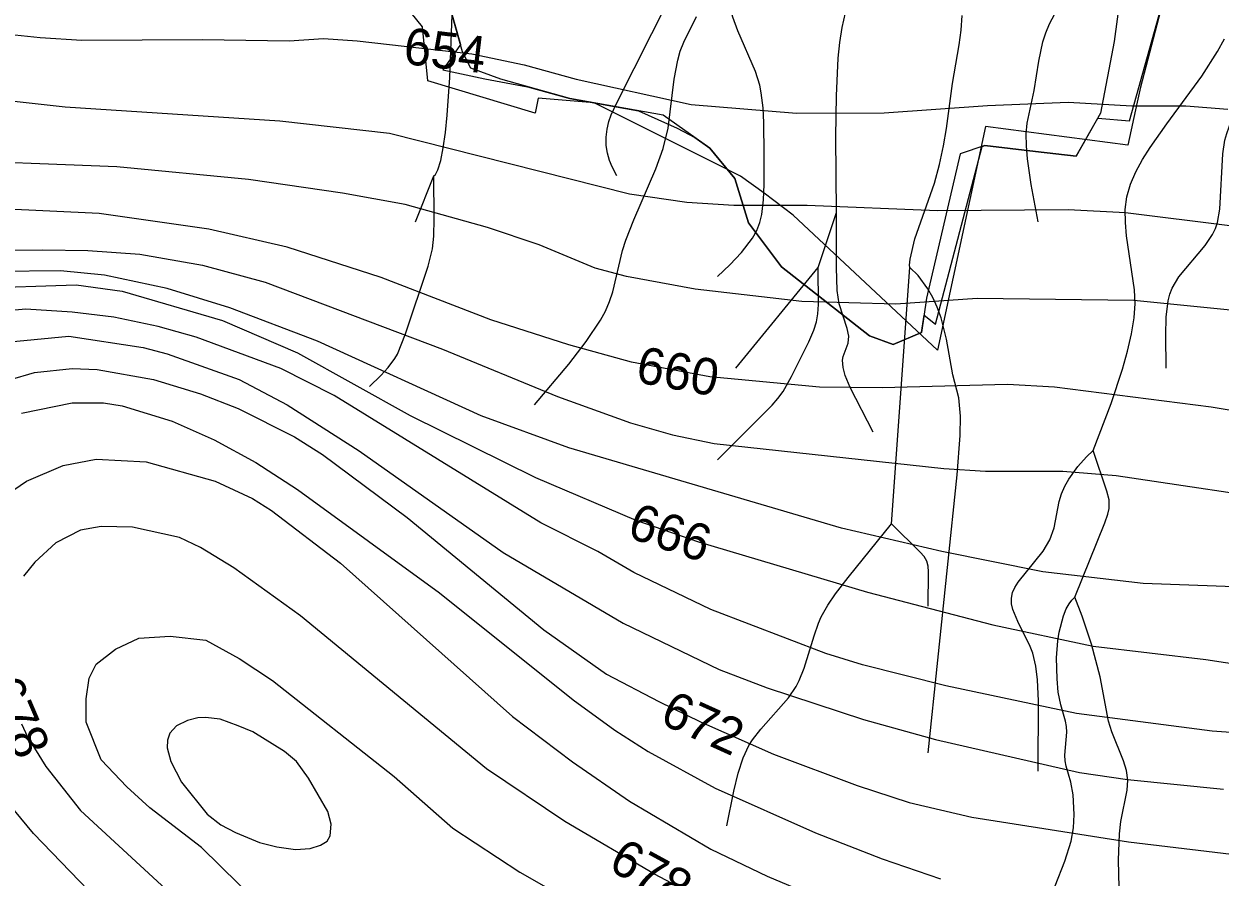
# Model space of a CAD drawing. Extents: x -709584 to -702006, y -1161789 to -1157496.
# Drawn here: x -706788.8 to -706462.3, y -1161208.4 to -1160975.5 of the extents above; entities that cross this region are included whole.
import ezdxf

# ---------------------------------------------------------------- set-up
doc = ezdxf.new("R2010")
doc.units = 0
for name, color, linetype in [('102_obvod PÚ', 7, 'Continuous'), ('120_vrstevnice hlavní', 7, 'Continuous'), ('121_vrstevnice hlavní_popis', 7, 'Continuous'), ('122_vrstevnice základní', 7, 'Continuous'), ('124_vrstevnice doplňková', 7, 'Continuous'), ('408_BPEJ_linie', 7, 'Continuous'), ('411_akumulovaný odtok', 7, 'Continuous'), ('419_LPIS PB', 7, 'Continuous')]:
    doc.layers.add(name, color=color, linetype=linetype)

msp = doc.modelspace()

# ---------------------------------------------------------------- linework, layer by layer
at = {"layer": '102_obvod PÚ'}
msp.add_lwpolyline([(-706467.16, -1160928.03), (-706484.08, -1160992.76), (-706484.91, -1160996.87), (-706487.48, -1161008.61), (-706526.37, -1161003.54), (-706539.47, -1161064.56), (-706578.86, -1161027.7), (-706586.74, -1161021.71), (-706593.27, -1161017.07), (-706599.48, -1161013.93), (-706633.22, -1160997.07), (-706648.49, -1160995.78), (-706649.27, -1160999.85), (-706678.6, -1160991.04), (-706680.03, -1160976.27), (-706702.51, -1160948.44)], dxfattribs=at)
at = {"layer": '120_vrstevnice hlavní'}
for points in [[(-706443.41, -1161083.67), (-706464.79, -1161080.11), (-706507.54, -1161074.69), (-706520.36, -1161073.98), (-706554.56, -1161074.83), (-706571.66, -1161074.69), (-706601.58, -1161071.84), (-706622.96, -1161067.85), (-706640.06, -1161063.15), (-706661.43, -1161056.31), (-706691.35, -1161044.77), (-706717, -1161036.5), (-706738.38, -1161031.52), (-706768.3, -1161027.24), (-706795.23, -1161025.96), (-706816.61, -1161025.81)], [(-706822.81, -1161075.51), (-706804.64, -1161065.86), (-706797.94, -1161063.44), (-706790.81, -1161062.15), (-706776.57, -1161060.73), (-706756.33, -1161063.86), (-706749.78, -1161065.57), (-706730.11, -1161072.55), (-706717, -1161079.54), (-706697.34, -1161092.08), (-706658.01, -1161119.86), (-706625.24, -1161139.1), (-706599.02, -1161151.78), (-706585.91, -1161156.77), (-706559.69, -1161165.46), (-706540.02, -1161170.88), (-706500.7, -1161179.85), (-706487.59, -1161181.85), (-706461.37, -1161184.41)], [(-706715.01, -1161225.31), (-706740.37, -1161200.37), (-706754.48, -1161189.54), (-706760.75, -1161183.84), (-706767.73, -1161176.43), (-706771.86, -1161166.17), (-706771.86, -1161159.76), (-706771.02, -1161154.1), (-706769.09, -1161150.36), (-706763.88, -1161146.22), (-706757.47, -1161143.23), (-706748.92, -1161142.66), (-706739.23, -1161143.8), (-706730.11, -1161148.79), (-706720.99, -1161154.77), (-706687.79, -1161180.99), (-706671.78, -1161195.05), (-706653.45, -1161207.07), (-706629.51, -1161220.75)]]:
    msp.add_lwpolyline(points, dxfattribs=at)
at = {"layer": '122_vrstevnice základní'}
for points in [[(-706810.46, -1160976.5), (-706784.42, -1160979.23), (-706773.02, -1160979.95), (-706740.09, -1160979.79), (-706716.43, -1160980.08), (-706707.03, -1160979.51), (-706697.91, -1160980.08), (-706666.56, -1160983.64), (-706652.31, -1160986.63), (-706638.06, -1160990.62), (-706606.71, -1160997.46), (-706577.93, -1160999.88), (-706553.99, -1160999.74), (-706525.78, -1160997.75), (-706503.83, -1160996.89), (-706486.45, -1160997.89), (-706471.63, -1160997.89), (-706460.23, -1160998.74)], [(-706459.66, -1161030.66), (-706488.16, -1161027.1), (-706503.83, -1161026.24), (-706539.45, -1161026.53), (-706575.08, -1161025.1), (-706595.03, -1161025.1), (-706607.85, -1161024.25), (-706623.53, -1161021.97), (-706689.07, -1161005.44), (-706719, -1161002.02), (-706777.6, -1160998.21), (-706808.02, -1160994.82), (-706812.65, -1160994.06)], [(-706458.52, -1161053.75), (-706485.88, -1161051.04), (-706528.62, -1161050.47), (-706550.85, -1161052.04), (-706576.5, -1161051.32), (-706605.57, -1161047.9), (-706624.38, -1161044.48), (-706632.93, -1161042.2), (-706648.18, -1161035.79), (-706662.28, -1161031.09), (-706684.8, -1161024.82), (-706701.9, -1161021.68), (-706727.55, -1161017.98), (-706763.46, -1161014.56), (-706814.95, -1161012.49)], [(-706818.07, -1161037.49), (-706783.69, -1161037.22), (-706771.44, -1161037.36), (-706757.19, -1161038.36), (-706740.09, -1161041.35), (-706722.99, -1161046.05), (-706674.54, -1161064.29), (-706643.19, -1161077.26), (-706623.24, -1161084.38), (-706611.84, -1161087.66), (-706600.44, -1161090.08), (-706537.74, -1161096.92), (-706526.34, -1161097.63), (-706505.26, -1161097.63), (-706490.72, -1161098.77), (-706439.42, -1161106.47)], [(-706455.95, -1161129.27), (-706483.31, -1161128.27), (-706510.67, -1161125.14), (-706538.31, -1161119.58), (-706565.67, -1161113.17), (-706640.06, -1161091.22), (-706663.99, -1161082.53), (-706708.74, -1161062.15), (-706732.68, -1161053.03), (-706749.78, -1161047.76), (-706766.88, -1161044.06), (-706778.84, -1161042.92), (-706795.94, -1161043.06), (-706818.9, -1161044.11)], [(-706819.71, -1161050.69), (-706802.21, -1161047.62), (-706774.57, -1161046.76), (-706762.03, -1161048.47), (-706734.67, -1161056.45), (-706714.15, -1161065.29), (-706683.37, -1161082.39), (-706649.18, -1161099.34), (-706621.82, -1161111.03), (-706604.72, -1161116.87), (-706558.55, -1161130.69), (-706524.35, -1161139.53), (-706496.99, -1161145.37), (-706466.21, -1161149.07), (-706440.56, -1161152.92)], [(-706501.55, -1161163.75), (-706537.18, -1161156.2), (-706559.97, -1161150.5), (-706569.95, -1161147.36), (-706601.3, -1161135.39), (-706622.39, -1161125.28), (-706632.22, -1161119.58), (-706647.75, -1161111.74), (-706704.18, -1161076.97), (-706718.71, -1161069.56), (-706741.8, -1161061.01), (-706752.2, -1161058.16), (-706764.31, -1161055.6), (-706775.71, -1161054.17), (-706788.28, -1161053.41), (-706806.56, -1161055.05), (-706820.81, -1161059.48)], [(-706825.52, -1161097.22), (-706815.18, -1161087.8), (-706803.92, -1161078.97), (-706798.51, -1161075.41), (-706792.81, -1161072.7), (-706785.97, -1161070.7), (-706775.71, -1161069.56), (-706768.87, -1161069.85), (-706753.48, -1161072.55), (-706740.66, -1161076.54), (-706730.4, -1161080.53), (-706715.01, -1161088.23), (-706707.31, -1161093.07), (-706684.23, -1161110.31), (-706646.9, -1161140.95), (-706629.8, -1161153.06), (-706615.55, -1161160.47), (-706604.15, -1161166.03), (-706584.2, -1161174.87), (-706561.4, -1161183.42), (-706547.15, -1161188.12), (-706530.05, -1161192.11), (-706487.3, -1161198.8), (-706453.1, -1161202.94)], [(-706789.53, -1161081.82), (-706775.71, -1161078.97), (-706767.16, -1161078.97), (-706762.03, -1161079.82), (-706748.35, -1161083.95), (-706736.95, -1161089.08), (-706725.55, -1161095.21), (-706714.15, -1161102.62), (-706675.39, -1161130.83), (-706638.92, -1161160.05), (-706627.52, -1161168.31), (-706618.4, -1161174.15), (-706600.16, -1161184.13), (-706572.8, -1161196.38), (-706554.56, -1161203.51), (-706538.6, -1161208.92)], [(-706753.62, -1161230.3), (-706786.25, -1161196.53), (-706796.23, -1161184.55), (-706800.93, -1161176.01), (-706805.21, -1161164.04), (-706806.63, -1161158.05), (-706807.34, -1161152.07), (-706807.34, -1161134.11), (-706805.92, -1161126.13), (-706804.21, -1161120.15), (-706800.79, -1161112.17), (-706797.8, -1161108.18), (-706793.09, -1161103.76), (-706788.11, -1161100.34), (-706778.13, -1161096.07), (-706769.16, -1161094.36), (-706755.48, -1161095.07), (-706736.67, -1161100.34), (-706726.41, -1161105.04), (-706721.28, -1161108.32), (-706702.47, -1161122.71), (-706655.45, -1161164.61)], [(-706596.74, -1161218.18), (-706616.69, -1161207.64), (-706641.2, -1161193.25), (-706662.57, -1161178.86), (-706713.3, -1161137.1), (-706731.54, -1161124), (-706740.66, -1161118.44), (-706746.36, -1161115.73), (-706759.18, -1161112.88), (-706767.73, -1161112.74), (-706773.43, -1161113.74), (-706780.13, -1161117.16), (-706785.83, -1161122.43), (-706788.96, -1161126.28)], [(-706426.03, -1161171.3), (-706464.5, -1161168.6), (-706501.55, -1161163.75)], [(-706789.53, -1161166.6), (-706787.83, -1161170.2), (-706782.83, -1161178.29), (-706773.43, -1161190.26), (-706740.8, -1161220.32)], [(-706655.45, -1161164.61), (-706639.06, -1161177), (-706623.53, -1161187.69), (-706601.3, -1161200.8), (-706585.91, -1161208.21), (-706556.84, -1161220.46), (-706529.48, -1161228.3), (-706481.6, -1161234.71), (-706454.81, -1161236.28)]]:
    msp.add_lwpolyline(points, dxfattribs=at)
at = {"layer": '124_vrstevnice doplňková'}
msp.add_lwpolyline([(-706739.25, -1161164.85), (-706741.35, -1161164.98), (-706744.15, -1161165.73), (-706747.21, -1161167.17), (-706748.98, -1161169.12), (-706749.63, -1161171.09), (-706749.78, -1161173.16), (-706748.78, -1161176.86), (-706745.79, -1161182.56), (-706738.8, -1161191.25), (-706735.1, -1161194.14), (-706731.11, -1161196.3), (-706724.55, -1161198.97), (-706719.85, -1161200.23), (-706714.72, -1161200.94), (-706710.73, -1161200.66), (-706707.88, -1161199.74), (-706706.04, -1161198.62), (-706705.23, -1161197.21), (-706704.99, -1161194.01), (-706705.89, -1161190.54), (-706711.16, -1161181.42), (-706714.44, -1161176.86), (-706717.71, -1161174.15), (-706726.39, -1161168.8), (-706730.4, -1161167.17), (-706735.31, -1161165.36), (-706739.25, -1161164.85)], dxfattribs=at)
at = {"layer": '408_BPEJ_linie'}
msp.add_lwpolyline([(-706672.9, -1160969.53), (-706669.7, -1160981.09), (-706674.5, -1160988), (-706663, -1160990.5), (-706651.34, -1160992.67), (-706639.86, -1160995.89), (-706621.09, -1160999.22), (-706610.5, -1161004), (-706605.71, -1161006.52), (-706601.57, -1161009.45), (-706594.82, -1161017.74), (-706591.06, -1161029.79), (-706582.05, -1161041.84), (-706558.03, -1161060.67), (-706551.6, -1161063), (-706543.8, -1161059.8), (-706543.14, -1161055.02), (-706540, -1161057.5), (-706527.22, -1161008.94), (-706526.5, -1161008.7), (-706512.7, -1161010.3), (-706501.6, -1161011.6), (-706495.72, -1161001.21), (-706487, -1161002), (-706468.5, -1160935.5)], dxfattribs=at)
at = {"layer": '411_akumulovaný odtok'}
for p, q in [((-706681.99, -1161029.5), (-706676.99, -1161017)), ((-706571.99, -1161042), (-706566.99, -1161027)), ((-706594.49, -1161069.5), (-706571.99, -1161042)), ((-706551.99, -1161112), (-706546.99, -1161042))]:
    msp.add_line(p, q, dxfattribs=at)
for points in [[(-706626.99, -1161017), (-706628.29, -1161014.48), (-706628.95, -1161012.77), (-706629.52, -1161010.8), (-706629.88, -1161008.66), (-706629.93, -1161006.44), (-706629.67, -1161004.25), (-706629.19, -1161002.19), (-706628.54, -1161000.34), (-706627.02, -1160997.01), (-706612.73, -1160968.69), (-706610.33, -1160963.67), (-706608.91, -1160960.27), (-706607.8, -1160956.81), (-706607.44, -1160955.07), (-706607.01, -1160951.54), (-706606.4, -1160943.67), (-706605.6, -1160939.2), (-706604.33, -1160935.34), (-706602.86, -1160932.85), (-706601.99, -1160932)], [(-706599.49, -1161044.5), (-706596.1, -1161041.3), (-706592.97, -1161037.95), (-706589.99, -1161033.99), (-706588.81, -1161031.91), (-706587.92, -1161029.68), (-706587.41, -1161027.58), (-706586.98, -1161023.53), (-706586.81, -1161019.38), (-706586.73, -1161010.96), (-706586.86, -1161002.55), (-706587.09, -1160998.38), (-706587.59, -1160994.28), (-706588, -1160992.26), (-706589.18, -1160988.47), (-706593.93, -1160977.39), (-706595.34, -1160973.65), (-706595.9, -1160971.75), (-706596.66, -1160967.64), (-706597.01, -1160963.43), (-706597.14, -1160958.35), (-706596.99, -1160942)], [(-706676.99, -1161017), (-706676.49, -1161016.65), (-706675.84, -1161015.34), (-706675.08, -1161012.81), (-706674.39, -1161009.35), (-706673.78, -1161005.14), (-706673.27, -1161000.39), (-706672.54, -1160990.13), (-706671.76, -1160968.11)], [(-706511.99, -1161029.5), (-706513.93, -1161019.37), (-706514.91, -1161012.3), (-706515.19, -1161008.78), (-706515.25, -1161005.49), (-706515.02, -1161002.6), (-706513.04, -1160993.7), (-706511.81, -1160985.68), (-706510.71, -1160980.43), (-706509.9, -1160977.91), (-706508.86, -1160975.51), (-706505.24, -1160968.53)], [(-706649.49, -1161079.5), (-706640.11, -1161068.36), (-706635.35, -1161062.23), (-706631.44, -1161056.43), (-706630.08, -1161053.89), (-706628.98, -1161051.31), (-706628.11, -1161048.61), (-706625.44, -1161037.37), (-706624.55, -1161034.54), (-706622.39, -1161028.95), (-706616.39, -1161015.1), (-706614.33, -1161009.48), (-706612.97, -1161003.98), (-706611.3, -1160990.59), (-706610.37, -1160985.41), (-706609.66, -1160982.92), (-706608.71, -1160980.49), (-706605.27, -1160973.44)], [(-706566.99, -1161027), (-706567.21, -1161006.31), (-706567.07, -1160995.11), (-706566.56, -1160984.84), (-706566.1, -1160980.57), (-706565.45, -1160976.48), (-706564.55, -1160972.45)], [(-706546.99, -1161042), (-706547.12, -1161041.35), (-706546.93, -1161039.72), (-706545.6, -1161034.17), (-706540.32, -1161019.02), (-706538.92, -1161013.89), (-706537.83, -1161008.83), (-706537.04, -1161004.1), (-706535.4, -1160991.75), (-706533.53, -1160981.24), (-706533.03, -1160977.23), (-706532.76, -1160973.18)], [(-706476.99, -1161069.5), (-706477.16, -1161060.46), (-706477, -1161055.57), (-706476.48, -1161051.1), (-706476.03, -1161049.28), (-706475.4, -1161047.66), (-706473.54, -1161044.58), (-706466.38, -1161035.98), (-706464.35, -1161032.97), (-706463.57, -1161031.36), (-706463.01, -1161029.68), (-706462.34, -1161026.11), (-706461.54, -1161010.99), (-706460.98, -1161007.27), (-706460.5, -1161005.41), (-706459.22, -1161001.76), (-706456.84, -1160996.39), (-706446.99, -1160977)], [(-706496.99, -1161092), (-706492.07, -1161079.14), (-706488.96, -1161069.76), (-706487.59, -1161064.89), (-706486.47, -1161060.16), (-706485.74, -1161055.74), (-706485.49, -1161051.81), (-706485.68, -1161048.09), (-706487.83, -1161033.33), (-706488.16, -1161029.73), (-706488.19, -1161026.18), (-706487.78, -1161022.72), (-706486.78, -1161019.25), (-706485.31, -1161015.86), (-706483.49, -1161012.54), (-706481.43, -1161009.25), (-706476.86, -1161002.76), (-706467.3, -1160989.75), (-706462.98, -1160983.06), (-706461.14, -1160979.61)], [(-706694.49, -1161074.5), (-706691.44, -1161071.52), (-706689.4, -1161069.28), (-706687.59, -1161066.9), (-706686.88, -1161065.71), (-706684.64, -1161060.1), (-706678.51, -1161041.62), (-706677.35, -1161036.95), (-706676.99, -1161033.47), (-706676.89, -1161028.75), (-706676.99, -1161017)], [(-706556.99, -1161087), (-706563.26, -1161074.76), (-706564.65, -1161071.48), (-706565.25, -1161069.34), (-706565.37, -1161067.29), (-706565.18, -1161066.35), (-706563.85, -1161062.7), (-706563.67, -1161060.75), (-706564.09, -1161058.63), (-706566.3, -1161051.9), (-706566.83, -1161048.27), (-706567.05, -1161042.05), (-706566.99, -1161027)], [(-706599.49, -1161094.5), (-706584.61, -1161079.63), (-706583.01, -1161077.76), (-706581.62, -1161075.83), (-706579.29, -1161071.77), (-706574.56, -1161062.3), (-706573.18, -1161059.09), (-706572.48, -1161056.89), (-706572.09, -1161054.68), (-706571.91, -1161052.13), (-706571.99, -1161042)], [(-706541.99, -1161174.5), (-706534.08, -1161098.64), (-706533.24, -1161087.9), (-706533.17, -1161082.64), (-706533.66, -1161077.58), (-706535.27, -1161071.28), (-706537.01, -1161061.62), (-706538.48, -1161055.78), (-706539.51, -1161052.88), (-706540.75, -1161050.16), (-706542.08, -1161047.85), (-706544.77, -1161044.22), (-706546.99, -1161042)], [(-706511.99, -1161179.5), (-706511.91, -1161160.34), (-706512.17, -1161154.59), (-706512.61, -1161150.87), (-706513.46, -1161147.29), (-706514.13, -1161145.49), (-706517.52, -1161138.66), (-706518.87, -1161135.4), (-706519.24, -1161133.81), (-706519.29, -1161132.25), (-706518.95, -1161130.79), (-706518.31, -1161129.37), (-706517.44, -1161127.96), (-706510.63, -1161119.47), (-706508.77, -1161116.37), (-706507.65, -1161113.07), (-706506.24, -1161105.89), (-706505.58, -1161103.82), (-706504.68, -1161101.73), (-706503.61, -1161099.81), (-706501.11, -1161096.35), (-706498.75, -1161093.69), (-706496.99, -1161092)], [(-706501.99, -1161132), (-706493.78, -1161111.69), (-706492.97, -1161109.35), (-706492.61, -1161107.78), (-706492.64, -1161105.42), (-706493.2, -1161103.06), (-706496.99, -1161092)], [(-706596.99, -1161194.5), (-706595.04, -1161185.03), (-706593.85, -1161180.12), (-706592.55, -1161175.91), (-706590.98, -1161172.56), (-706589.97, -1161171), (-706587.64, -1161168.06), (-706580.1, -1161159.52), (-706578.01, -1161156.43), (-706577.19, -1161154.82), (-706575.86, -1161151.42), (-706573.14, -1161142.57), (-706571.91, -1161139.09), (-706571.18, -1161137.41), (-706569.38, -1161134.2), (-706567.29, -1161131.12), (-706563.88, -1161126.63), (-706551.99, -1161112)], [(-706541.99, -1161134.5), (-706541.92, -1161125.1), (-706542.01, -1161123.58), (-706542.34, -1161122.15), (-706543.13, -1161120.9), (-706544.15, -1161119.76), (-706551.99, -1161112)], [(-706507.3, -1161210.8), (-706504.68, -1161204.12), (-706503, -1161198.64), (-706502.37, -1161194.98), (-706502.17, -1161191.34), (-706502.44, -1161185.97), (-706503.05, -1161182.57), (-706504.36, -1161178.14), (-706504.63, -1161176.69), (-706504.7, -1161175.14), (-706504.18, -1161168.86), (-706504.24, -1161167.31), (-706504.51, -1161165.86), (-706505.82, -1161161.44), (-706506.48, -1161157.96), (-706506.83, -1161154.29), (-706506.99, -1161148.56), (-706506.62, -1161143.98), (-706506.24, -1161141.57), (-706505.07, -1161137.08), (-706504.3, -1161135.21), (-706503.54, -1161133.83), (-706502.82, -1161132.8), (-706501.99, -1161132)], [(-706489.91, -1161211.31), (-706490.09, -1161203.83), (-706489.81, -1161196.65), (-706489.39, -1161193.25), (-706487.69, -1161184.71), (-706487.54, -1161182.02), (-706487.9, -1161179.38), (-706488.65, -1161176.75), (-706491.84, -1161168.78), (-706492.76, -1161165.84), (-706495.06, -1161153.77), (-706497.4, -1161144.82), (-706499.93, -1161137.23), (-706501.99, -1161132)]]:
    msp.add_lwpolyline(points, dxfattribs=at)
at = {"layer": '419_LPIS PB'}
msp.add_lwpolyline([(-706487.46, -1160952.43), (-706491.21, -1160980.3), (-706494.96, -1160999.88), (-706501.6, -1161011.6), (-706512.7, -1161010.3), (-706526.5, -1161008.7), (-706533.25, -1161010.96), (-706542.5, -1161050.4), (-706543.8, -1161059.8), (-706551.6, -1161063), (-706558.03, -1161060.67), (-706582.05, -1161041.84), (-706591.06, -1161029.79), (-706594.82, -1161017.74), (-706601.57, -1161009.45), (-706614.34, -1161000.41), (-706639.86, -1160995.89), (-706658.63, -1160990.62), (-706666.89, -1160987.61), (-706669.14, -1160983.09), (-706672.9, -1160969.53)], dxfattribs=at)

# ---------------------------------------------------------------- texts
at = {"layer": '121_vrstevnice hlavní_popis'}
for s, rotation, p in [('654', 353.171, (-706685.55, -1160986.35)), ('660', 349.6386, (-706622.16, -1161073.26)), ('666', 341.4907, (-706624.54, -1161115.54)), ('678', 293.1632, (-706799.35, -1161156.37)), ('672', 335.6174, (-706615.66, -1161166.31)), ('678', 331.3957, (-706629.72, -1161206.23))]:
    msp.add_text(s, height=10, rotation=rotation, dxfattribs=at).set_placement(p)

doc.saveas('drawing.dxf')
